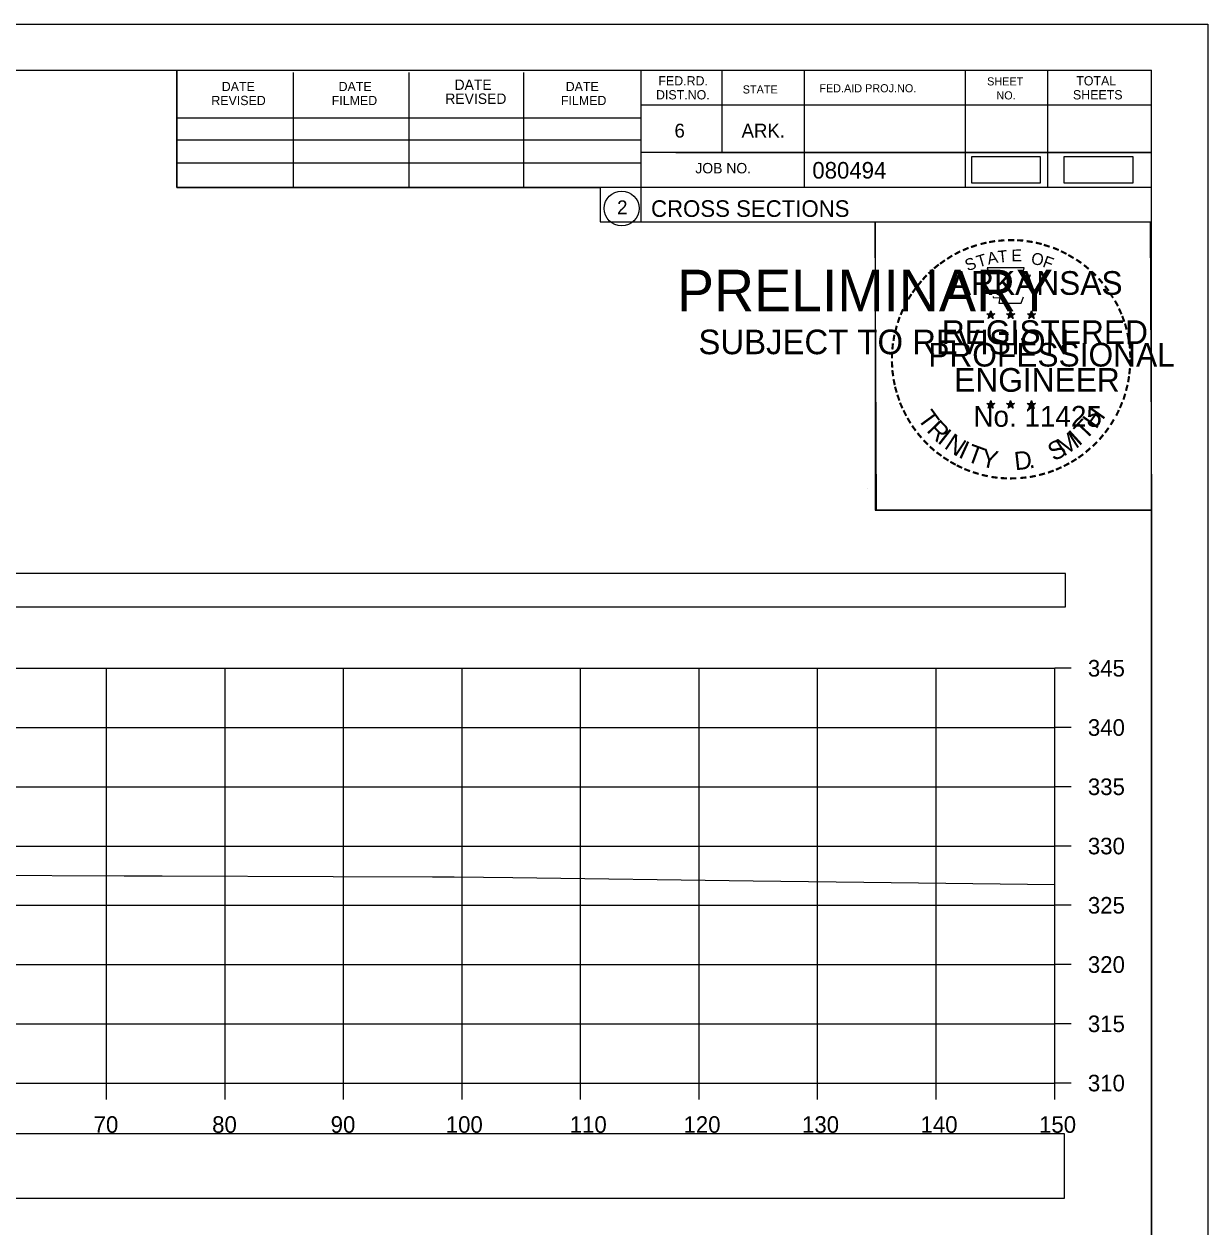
# Model space of a CAD drawing. Extents: x 1376273 to 1384221, y 378927 to 384592.
# Drawn here: x 1380254.7 to 1380354.6, y 383850.4 to 383951.9 of the extents above; entities that cross this region are included whole.
import ezdxf

# ---------------------------------------------------------------- set-up
doc = ezdxf.new("R2010")
doc.units = 0
for name, color, linetype in [('R_Axis', 7, 'Continuous'), ('R_Axis Annot', 7, 'Continuous'), ('R_Border', 7, 'Continuous'), ('R_Border PE', 7, 'Continuous'), ('R_Border Prem', 7, 'Continuous'), ('R_Drive', 7, 'Continuous'), ('R_Exist Surface', 7, 'Continuous'), ('R_Grid', 7, 'Continuous'), ('R_No Plot', 7, 'Continuous')]:
    doc.layers.add(name, color=color, linetype=linetype)

msp = doc.modelspace()

# ---------------------------------------------------------------- linework, layer by layer
at = {"layer": 'R_Axis'}
for p, q in [((1380341.66, 383862.56), (1380341.66, 383897.56)), ((1380343.06, 383897.56), (1380341.66, 383897.56)), ((1380343.06, 383892.56), (1380341.66, 383892.56)), ((1380343.06, 383887.56), (1380341.66, 383887.56)), ((1380343.06, 383882.56), (1380341.66, 383882.56)), ((1380343.06, 383877.56), (1380341.66, 383877.56)), ((1380343.06, 383872.56), (1380341.66, 383872.56)), ((1380343.06, 383867.56), (1380341.66, 383867.56)), ((1380041.66, 383862.56), (1380341.66, 383862.56)), ((1380261.66, 383861.16), (1380261.66, 383862.56)), ((1380271.66, 383861.16), (1380271.66, 383862.56)), ((1380281.66, 383861.16), (1380281.66, 383862.56)), ((1380291.66, 383861.16), (1380291.66, 383862.56)), ((1380301.66, 383861.16), (1380301.66, 383862.56)), ((1380311.66, 383861.16), (1380311.66, 383862.56)), ((1380321.66, 383861.16), (1380321.66, 383862.56)), ((1380331.66, 383861.16), (1380331.66, 383862.56)), ((1380341.66, 383861.16), (1380341.66, 383862.56)), ((1380343.06, 383862.56), (1380341.66, 383862.56))]:
    msp.add_line(p, q, dxfattribs=at)
at = {"layer": 'R_Axis Annot'}
for points in [[(1380040.77, 383902.75), (1380342.57, 383902.75), (1380342.57, 383905.56), (1380040.77, 383905.56)], [(1380040.81, 383852.86), (1380342.5, 383852.86), (1380342.5, 383858.27), (1380040.81, 383858.27)]]:
    msp.add_lwpolyline(points, close=True, dxfattribs=at)
at = {"layer": 'R_Border'}
for p, q in [((1380033.66, 383948.02), (1380349.84, 383948.02)), ((1380267.58, 383938.14), (1380267.58, 383948.02)), ((1380277.44, 383938.14), (1380277.44, 383947.82)), ((1380287.2, 383938.14), (1380287.2, 383947.82)), ((1380296.88, 383938.14), (1380296.88, 383947.82)), ((1380306.74, 383948.02), (1380306.74, 383935.22)), ((1380313.58, 383948.02), (1380313.58, 383941.08)), ((1380320.52, 383948.02), (1380320.52, 383938.14)), ((1380334.1, 383948.02), (1380334.1, 383938.14)), ((1380341.04, 383948.02), (1380341.04, 383938.14)), ((1380349.84, 383742.56), (1380349.84, 383948.02)), ((1380349.84, 383945.08), (1380306.74, 383945.08)), ((1380349.84, 383945.1), (1380349.84, 383945.1)), ((1380267.58, 383944), (1380306.74, 383944)), ((1380267.58, 383942.14), (1380306.74, 383942.14)), ((1380349.84, 383941.08), (1380306.74, 383941.08)), ((1380309.7, 383941.08), (1380349.84, 383941.08)), ((1380267.58, 383938.14), (1380267.58, 383940.2)), ((1380267.58, 383940.2), (1380306.74, 383940.2)), ((1380349.84, 383938.14), (1380267.58, 383938.14)), ((1380306.74, 383935.22), (1380349.84, 383935.22))]:
    msp.add_line(p, q, dxfattribs=at)
msp.add_circle((1380305.12, 383936.36), 1.47, dxfattribs=at)
at = {"layer": 'R_Border PE'}
for p, q in [((1380335.92, 383927.48), (1380336.27, 383927.37)), ((1380335.92, 383927.48), (1380336.18, 383927.43)), ((1380335.92, 383927.48), (1380336.16, 383927.36)), ((1380336.06, 383927.07), (1380336.27, 383927.37)), ((1380336.27, 383927.73), (1380336.23, 383927.48)), ((1380336.27, 383927.37), (1380336.27, 383927.73)), ((1380336.27, 383927.73), (1380336.32, 383927.48)), ((1380336.62, 383927.48), (1380336.27, 383927.37)), ((1380336.48, 383927.07), (1380336.27, 383927.37)), ((1380336.62, 383927.48), (1380336.33, 383927.43)), ((1380336.48, 383927.07), (1380336.35, 383927.36)), ((1380336.62, 383927.48), (1380336.41, 383927.38)), ((1380337.59, 383927.48), (1380337.94, 383927.37)), ((1380337.59, 383927.48), (1380337.85, 383927.43)), ((1380337.59, 383927.48), (1380337.83, 383927.36)), ((1380337.73, 383927.07), (1380337.94, 383927.37)), ((1380337.94, 383927.73), (1380337.9, 383927.48)), ((1380337.94, 383927.37), (1380337.94, 383927.73)), ((1380337.94, 383927.73), (1380337.99, 383927.48)), ((1380338.29, 383927.48), (1380337.94, 383927.37)), ((1380338.15, 383927.07), (1380337.94, 383927.37)), ((1380338.29, 383927.48), (1380338, 383927.43)), ((1380338.15, 383927.07), (1380338.02, 383927.36)), ((1380338.29, 383927.48), (1380338.08, 383927.38)), ((1380339.36, 383927.47), (1380339.71, 383927.36)), ((1380339.36, 383927.47), (1380339.61, 383927.42)), ((1380339.36, 383927.47), (1380339.59, 383927.35)), ((1380339.71, 383927.72), (1380339.66, 383927.47)), ((1380339.71, 383927.36), (1380339.71, 383927.72)), ((1380339.71, 383927.72), (1380339.75, 383927.47)), ((1380340.05, 383927.47), (1380339.71, 383927.36)), ((1380340.05, 383927.47), (1380339.77, 383927.42)), ((1380340.05, 383927.47), (1380339.85, 383927.37)), ((1380336.06, 383927.07), (1380336.18, 383927.32)), ((1380336.06, 383927.07), (1380336.27, 383927.29)), ((1380336.48, 383927.07), (1380336.27, 383927.29)), ((1380337.73, 383927.07), (1380337.85, 383927.32)), ((1380337.73, 383927.07), (1380337.94, 383927.29)), ((1380338.15, 383927.07), (1380337.94, 383927.29)), ((1380339.49, 383927.06), (1380339.71, 383927.36)), ((1380339.49, 383927.06), (1380339.62, 383927.3)), ((1380339.49, 383927.06), (1380339.7, 383927.28)), ((1380339.92, 383927.06), (1380339.7, 383927.27)), ((1380339.92, 383927.06), (1380339.71, 383927.36)), ((1380339.92, 383927.06), (1380339.78, 383927.35)), ((1380335.92, 383919.91), (1380336.27, 383919.8)), ((1380335.92, 383919.91), (1380336.17, 383919.86)), ((1380335.92, 383919.91), (1380336.16, 383919.78)), ((1380336.05, 383919.5), (1380336.27, 383919.8)), ((1380336.05, 383919.5), (1380336.18, 383919.74)), ((1380336.05, 383919.5), (1380336.27, 383919.72)), ((1380336.27, 383920.16), (1380336.23, 383919.91)), ((1380336.27, 383919.8), (1380336.27, 383920.16)), ((1380336.27, 383920.16), (1380336.32, 383919.91)), ((1380336.61, 383919.91), (1380336.27, 383919.8)), ((1380336.48, 383919.5), (1380336.27, 383919.8)), ((1380336.48, 383919.5), (1380336.27, 383919.71)), ((1380336.61, 383919.91), (1380336.33, 383919.86)), ((1380336.48, 383919.5), (1380336.34, 383919.79)), ((1380336.61, 383919.91), (1380336.41, 383919.8)), ((1380337.59, 383919.91), (1380337.94, 383919.8)), ((1380337.59, 383919.91), (1380337.84, 383919.86)), ((1380337.59, 383919.91), (1380337.82, 383919.78)), ((1380337.72, 383919.5), (1380337.94, 383919.8)), ((1380337.72, 383919.5), (1380337.85, 383919.74)), ((1380337.72, 383919.5), (1380337.93, 383919.72)), ((1380337.94, 383920.16), (1380337.9, 383919.91)), ((1380338.15, 383919.5), (1380337.93, 383919.71)), ((1380337.94, 383919.8), (1380337.94, 383920.16)), ((1380337.94, 383920.16), (1380337.99, 383919.91)), ((1380338.28, 383919.91), (1380337.94, 383919.8)), ((1380338.15, 383919.5), (1380337.94, 383919.8)), ((1380338.28, 383919.91), (1380338, 383919.86)), ((1380338.15, 383919.5), (1380338.01, 383919.79)), ((1380338.28, 383919.91), (1380338.08, 383919.8)), ((1380339.35, 383919.9), (1380339.7, 383919.79)), ((1380339.35, 383919.9), (1380339.61, 383919.85)), ((1380339.35, 383919.9), (1380339.59, 383919.77)), ((1380339.49, 383919.49), (1380339.7, 383919.79)), ((1380339.49, 383919.49), (1380339.61, 383919.73)), ((1380339.49, 383919.49), (1380339.7, 383919.71)), ((1380339.7, 383920.15), (1380339.66, 383919.9)), ((1380339.7, 383919.79), (1380339.7, 383920.15)), ((1380339.7, 383920.15), (1380339.75, 383919.9)), ((1380340.05, 383919.9), (1380339.7, 383919.79)), ((1380339.92, 383919.49), (1380339.7, 383919.79)), ((1380339.92, 383919.49), (1380339.7, 383919.7)), ((1380340.05, 383919.9), (1380339.76, 383919.85)), ((1380339.92, 383919.49), (1380339.78, 383919.78)), ((1380340.05, 383919.9), (1380339.85, 383919.79))]:
    msp.add_line(p, q, dxfattribs=at)
for points in [[(1380335.96, 383931.36), (1380336.23, 383930.53)], [(1380339.47, 383930.44), (1380339.62, 383930.72), (1380338.93, 383930.7), (1380339.08, 383931.36), (1380335.96, 383931.36)], [(1380336.46, 383928.93), (1380336.46, 383928.85), (1380337.02, 383928.83), (1380336.96, 383928.36), (1380338.83, 383928.36), (1380339.04, 383928.89)], [(1380336.27, 383927.73), (1380336.48, 383927.07), (1380335.92, 383927.48), (1380336.62, 383927.48), (1380336.06, 383927.07), (1380336.27, 383927.73)], [(1380337.94, 383927.73), (1380338.15, 383927.07), (1380337.59, 383927.48), (1380338.29, 383927.48), (1380337.73, 383927.07), (1380337.94, 383927.73)], [(1380339.71, 383927.72), (1380339.92, 383927.06), (1380339.36, 383927.47), (1380340.05, 383927.47), (1380339.49, 383927.06), (1380339.71, 383927.72)], [(1380336.27, 383920.16), (1380336.48, 383919.5), (1380335.92, 383919.91), (1380336.61, 383919.91), (1380336.05, 383919.5), (1380336.27, 383920.16)], [(1380337.94, 383920.16), (1380338.15, 383919.5), (1380337.59, 383919.91), (1380338.28, 383919.91), (1380337.72, 383919.5), (1380337.94, 383920.16)], [(1380339.7, 383920.15), (1380339.92, 383919.49), (1380339.35, 383919.9), (1380340.05, 383919.9), (1380339.49, 383919.49), (1380339.7, 383920.15)]]:
    msp.add_lwpolyline(points, dxfattribs=at)
for centre, radius in [((1380336.27, 383927.37), 0.172), ((1380336.27, 383927.37), 0.145), ((1380336.27, 383927.37), 0.116), ((1380336.27, 383927.37), 0.0991), ((1380336.27, 383927.37), 0.0747), ((1380336.27, 383927.37), 0.0495), ((1380336.27, 383927.37), 0.0296), ((1380337.94, 383927.37), 0.172), ((1380337.94, 383927.37), 0.145), ((1380337.94, 383927.37), 0.116), ((1380337.94, 383927.37), 0.0991), ((1380337.94, 383927.37), 0.0747), ((1380337.94, 383927.37), 0.0495), ((1380337.94, 383927.37), 0.0296), ((1380339.7, 383927.36), 0.172), ((1380339.7, 383927.36), 0.145), ((1380339.7, 383927.36), 0.116), ((1380339.7, 383927.36), 0.0991), ((1380339.7, 383927.36), 0.0747), ((1380339.7, 383927.36), 0.0495), ((1380339.7, 383927.36), 0.0296), ((1380336.27, 383919.79), 0.172), ((1380336.27, 383919.79), 0.145), ((1380336.27, 383919.79), 0.116), ((1380336.27, 383919.79), 0.0991), ((1380336.27, 383919.79), 0.0747), ((1380336.27, 383919.79), 0.0495), ((1380336.27, 383919.79), 0.0296), ((1380337.94, 383919.79), 0.172), ((1380337.94, 383919.79), 0.145), ((1380337.94, 383919.79), 0.116), ((1380337.94, 383919.79), 0.0991), ((1380337.94, 383919.79), 0.0747), ((1380337.94, 383919.79), 0.0495), ((1380337.94, 383919.79), 0.0296), ((1380339.7, 383919.78), 0.172), ((1380339.7, 383919.78), 0.145), ((1380339.7, 383919.78), 0.116), ((1380339.7, 383919.78), 0.0991), ((1380339.7, 383919.78), 0.0747), ((1380339.7, 383919.78), 0.0495), ((1380339.7, 383919.78), 0.0296)]:
    msp.add_circle(centre, radius, dxfattribs=at)
at = {"layer": 'R_Drive'}
for points in [[(1380334.64, 383938.53), (1380340.47, 383938.53), (1380340.47, 383940.71), (1380334.64, 383940.71)], [(1380342.44, 383938.52), (1380348.28, 383938.52), (1380348.28, 383940.71), (1380342.44, 383940.71)]]:
    msp.add_lwpolyline(points, close=True, dxfattribs=at)
at = {"layer": 'R_Exist Surface'}
msp.add_lwpolyline([(1380250.95, 383880.1), (1380263.15, 383880.04), (1380266.35, 383880.04), (1380280.79, 383879.99), (1380289.15, 383879.96), (1380291, 383879.97), (1380295.93, 383879.9), (1380316.21, 383879.61), (1380325.55, 383879.5), (1380341.66, 383879.32)], dxfattribs=at)
at = {"layer": 'R_Grid'}
for p, q in [((1380041.66, 383897.56), (1380341.66, 383897.56)), ((1380261.66, 383862.56), (1380261.66, 383897.56)), ((1380271.66, 383862.56), (1380271.66, 383897.56)), ((1380281.66, 383862.56), (1380281.66, 383897.56)), ((1380291.66, 383862.56), (1380291.66, 383897.56)), ((1380301.66, 383862.56), (1380301.66, 383897.56)), ((1380311.66, 383862.56), (1380311.66, 383897.56)), ((1380321.66, 383862.56), (1380321.66, 383897.56)), ((1380331.66, 383862.56), (1380331.66, 383897.56)), ((1380341.66, 383862.56), (1380341.66, 383897.56)), ((1380041.66, 383892.56), (1380341.66, 383892.56)), ((1380041.66, 383887.56), (1380341.66, 383887.56)), ((1380041.66, 383882.56), (1380341.66, 383882.56)), ((1380041.66, 383877.56), (1380341.66, 383877.56)), ((1380041.66, 383872.56), (1380341.66, 383872.56)), ((1380041.66, 383867.56), (1380341.66, 383867.56)), ((1380041.66, 383862.56), (1380341.66, 383862.56))]:
    msp.add_line(p, q, dxfattribs=at)
at = {"layer": 'R_No Plot'}
for p, q in [((1380021.26, 383951.92), (1380354.59, 383951.92)), ((1380325.87, 383912.77), (1380325.87, 383912.77))]:
    msp.add_line(p, q, dxfattribs=at)
for points in [[(1380021.25, 383951.92), (1380354.59, 383951.92), (1380354.59, 383738.58), (1380021.25, 383738.58)], [(1380267.58, 383948.02), (1380267.58, 383938.14), (1380303.31, 383938.14), (1380303.31, 383935.22), (1380326.51, 383935.22), (1380326.51, 383910.89), (1380349.84, 383910.89), (1380349.84, 383742.56), (1380033.66, 383742.56), (1380033.66, 383948.02)], [(1380326.51, 383935.22), (1380349.72, 383935.22), (1380349.84, 383910.89), (1380326.63, 383910.89)]]:
    msp.add_lwpolyline(points, close=True, dxfattribs=at)

# ---------------------------------------------------------------- texts
at = {"layer": 'R_Axis Annot'}
for s, p in [('345', (1380344.46, 383896.86)), ('340', (1380344.46, 383891.86)), ('335', (1380344.46, 383886.86)), ('330', (1380344.46, 383881.86)), ('325', (1380344.46, 383876.86)), ('320', (1380344.46, 383871.86)), ('315', (1380344.46, 383866.86)), ('310', (1380344.46, 383861.86)), ('70', (1380260.57, 383858.36)), ('80', (1380270.57, 383858.36)), ('90', (1380280.57, 383858.36)), ('100', (1380290.28, 383858.36)), ('110', (1380300.74, 383858.36)), ('120', (1380310.34, 383858.36)), ('130', (1380320.34, 383858.36)), ('140', (1380330.34, 383858.36)), ('150', (1380340.34, 383858.36))]:
    msp.add_text(s, height=1.4, dxfattribs=at).set_placement(p)
at = {"layer": 'R_Border'}
for s, height, p in [('DATE', 0.782, (1380271.38, 383946.26)), ('DATE', 0.782, (1380281.24, 383946.26)), ('DATE', 0.879, (1380291.02, 383946.36)), ('DATE', 0.782, (1380300.4, 383946.26)), ('FED.RD.', 0.782, (1380308.22, 383946.74)), ('STATE', 0.684, (1380315.34, 383946.06)), ('FED.AID PROJ.NO.', 0.684, (1380321.8, 383946.16)), ('SHEET', 0.684, (1380335.96, 383946.74)), ('TOTAL', 0.782, (1380343.48, 383946.74)), ('REVISED', 0.782, (1380270.5, 383945.08)), ('FILMED', 0.782, (1380280.66, 383945.08)), ('REVISED', 0.879, (1380290.24, 383945.18)), ('FILMED', 0.782, (1380300, 383945.08)), ('DIST.NO.', 0.782, (1380308.02, 383945.56)), ('NO.', 0.684, (1380336.74, 383945.56)), ('SHEETS', 0.782, (1380343.2, 383945.56)), ('6', 1.17, (1380309.58, 383942.34)), ('ARK.', 1.172, (1380315.24, 383942.34)), ('JOB NO.', 0.879, (1380311.34, 383939.32)), ('080494', 1.4, (1380321.21, 383938.88)), ('2', 1.17, (1380304.74, 383935.87)), ('CROSS SECTIONS', 1.4, (1380307.6, 383935.65))]:
    msp.add_text(s, height=height, rotation=360, dxfattribs=at).set_placement(p)
at = {"layer": 'R_Border PE'}
for s, height, rotation, p in [('-', 1.6, 13.6301, (1380335.46, 383932.73)), ('-', 1.6, 10.2193, (1380336.14, 383932.89)), ('-', 1.6, 5.8968, (1380336.87, 383933)), ('-', 1.6, 0.1862, (1380337.64, 383933.07)), ('-', 1.6, 357.743, (1380338.36, 383933.06)), ('-', 1.6, 352.1617, (1380339.11, 383933)), ('-', 1.6, 347.2049, (1380339.83, 383932.89)), ('-', 1.6, 34.0636, (1380332.85, 383931.53)), ('-', 1.6, 28.7918, (1380333.44, 383931.9)), ('-', 1.6, 24.3072, (1380334.08, 383932.22)), ('-', 1.6, 19.1761, (1380334.71, 383932.48)), ('T', 1, 16.4036, (1380335.23, 383931.37)), ('A', 1, 11.2132, (1380336.06, 383931.62)), ('T', 1, 6.0228, (1380336.91, 383931.78)), ('E', 1, 0.8323, (1380338.01, 383931.89)), ('O', 1, 350.4515, (1380339.62, 383931.68)), ('-', 1.6, 342.3362, (1380340.46, 383932.73)), ('-', 1.6, 337.8551, (1380341.2, 383932.51)), ('-', 1.6, 334.1211, (1380341.83, 383932.24)), ('-', 1.6, 329.6409, (1380342.41, 383931.95)), ('-', 1.6, 38.9507, (1380331.79, 383930.76)), ('-', 1.6, 36.2317, (1380332.27, 383931.13)), ('S', 1, 21.594, (1380334.32, 383931.04)), ('F', 1, 340.0707, (1380340.57, 383931.46)), ('-', 1.6, 325.8627, (1380343.05, 383931.59)), ('-', 1.6, 320.5297, (1380343.66, 383931.17)), ('-', 1.6, 48.423, (1380330.91, 383929.86)), ('-', 1.6, 42.9622, (1380331.36, 383930.34)), ('ARKANSAS', 2, 360, (1380332.82, 383929.07)), ('-', 1.6, 315.5786, (1380344.26, 383930.68)), ('-', 1.6, 309.8797, (1380344.83, 383930.13)), ('-', 1.6, 54.2325, (1380330.1, 383928.81)), ('-', 1.6, 50.6142, (1380330.51, 383929.37)), ('-', 1.6, 306.6522, (1380345.35, 383929.53)), ('-', 1.6, 62.8713, (1380329.46, 383927.67)), ('-', 1.6, 58.0706, (1380329.77, 383928.28)), ('-', 1.4, 303.6753, (1380345.84, 383928.96)), ('-', 1.6, 299.6684, (1380346.16, 383928.35)), ('-', 1.6, 67.7743, (1380329.2, 383927.06)), ('DWB', 0.01, 360, (1380336.26, 383927.36)), ('DWB', 0.01, 360, (1380337.93, 383927.36)), ('DWB', 0.01, 360, (1380339.69, 383927.35)), ('-', 1.6, 294.6628, (1380346.48, 383927.74)), ('-', 1.6, 75.461, (1380328.78, 383925.71)), ('-', 1.6, 72.3945, (1380328.98, 383926.43)), ('REGISTERED', 2, 360, (1380332.14, 383924.92)), ('-', 1.6, 290.5728, (1380346.74, 383927.16)), ('-', 1.6, 285.1233, (1380346.97, 383926.58)), ('-', 1.6, 81.2013, (1380328.65, 383925)), ('-', 1.6, 280.5493, (1380347.17, 383925.84)), ('-', 1.6, 85.1863, (1380328.57, 383924.31)), ('PROFESSIONAL', 2, 360, (1380330.99, 383923.02)), ('-', 1.6, 276.5962, (1380347.33, 383925.07)), ('-', 1.6, 94.1959, (1380328.58, 383922.88)), ('-', 1.6, 89.0622, (1380328.55, 383923.61)), ('-', 1.6, 274.3301, (1380347.39, 383924.35)), ('-', 1.6, 269.9407, (1380347.43, 383923.72)), ('-', 1.6, 98.9479, (1380328.66, 383922.21)), ('ENGINEER', 2, 360, (1380333.18, 383920.89)), ('-', 1.6, 263.5172, (1380347.41, 383923.05)), ('-', 1.6, 101.7149, (1380328.79, 383921.48)), ('-', 1.6, 105.4578, (1380328.95, 383920.89)), ('-', 1.6, 255.7626, (1380347.23, 383921.72)), ('-', 1.6, 260.9953, (1380347.34, 383922.4)), ('-', 1.6, 109.0874, (1380329.17, 383920.26)), ('-', 1.6, 252.8681, (1380347.05, 383921)), ('-', 1.6, 114.0643, (1380329.42, 383919.66)), ('-', 1.6, 115.7289, (1380329.73, 383919.04)), ('T', 1.54, 306.0406, (1380330.03, 383918.63)), ('No. 11425', 1.757, 360, (1380334.8, 383917.94)), ('DWB', 0.01, 360, (1380336.25, 383919.79)), ('DWB', 0.01, 360, (1380337.92, 383919.79)), ('DWB', 0.01, 360, (1380339.69, 383919.78)), ('H', 1.54, 54.6088, (1380345.15, 383917.67)), ('-', 1.6, 244.6197, (1380346.56, 383919.7)), ('-', 1.6, 247.8887, (1380346.82, 383920.33)), ('-', 1.6, 120.4471, (1380330.08, 383918.46)), ('R', 1.54, 314.005, (1380330.79, 383917.59)), ('T', 1.54, 46.6444, (1380344.26, 383916.73)), ('-', 1.6, 239.0712, (1380346.17, 383918.95)), ('-', 1.6, 125.8934, (1380330.49, 383917.89)), ('-', 1.6, 130.7181, (1380330.95, 383917.34)), ('I', 1.54, 321.9694, (1380331.69, 383916.65)), ('N', 1.54, 326.5002, (1380332.26, 383916.18)), ('M', 1.54, 32.6563, (1380342.41, 383915.4)), ('I', 1.54, 42.1136, (1380343.7, 383916.25)), ('-', 1.6, 231.2538, (1380345.34, 383917.73)), ('-', 1.6, 233.8452, (1380345.77, 383918.29)), ('-', 1.6, 134.2238, (1380331.47, 383916.8)), ('-', 1.6, 138.9338, (1380331.99, 383916.33)), ('I', 1.54, 335.3603, (1380333.46, 383915.4)), ('T', 1.54, 339.8912, (1380334.13, 383915.07)), ('S', 1.54, 26.9312, (1380341.57, 383915)), ('-', 1.6, 221.0851, (1380344.33, 383916.66)), ('-', 1.6, 225.7653, (1380344.86, 383917.16)), ('-', 1.6, 144.6463, (1380332.55, 383915.93)), ('-', 1.6, 148.0898, (1380333.11, 383915.56)), ('Y', 1.54, 347.8556, (1380335.34, 383914.62)), ('D', 1.54, 6.3969, (1380338.33, 383914.26)), ('-', 1.6, 212.2491, (1380343.25, 383915.8)), ('-', 1.6, 215.7363, (1380343.79, 383916.18)), ('-', 1.6, 151.5704, (1380333.69, 383915.23)), ('-', 1.6, 154.6002, (1380334.21, 383914.98)), ('-', 1.6, 158.5612, (1380334.83, 383914.73)), ('-', 1.6, 162.7983, (1380335.52, 383914.52)), ('.', 1.54, 13.7642, (1380339.52, 383914.39)), ('-', 1.6, 200.7184, (1380341.45, 383914.86)), ('-', 1.6, 204.2516, (1380342.07, 383915.13)), ('-', 1.6, 207.3568, (1380342.69, 383915.45)), ('-', 1.6, 167.5555, (1380336.24, 383914.35)), ('-', 1.6, 173.1155, (1380337.01, 383914.24)), ('-', 1.6, 176.5183, (1380337.76, 383914.19)), ('-', 1.6, 181.5918, (1380338.5, 383914.21)), ('-', 1.6, 185.8167, (1380339.31, 383914.29)), ('-', 1.6, 191.2858, (1380340.04, 383914.42)), ('-', 1.6, 195.4743, (1380340.77, 383914.62))]:
    msp.add_text(s, height=height, rotation=rotation, dxfattribs=at).set_placement(p)
at = {"layer": 'R_Border Prem'}
for s, height, p in [('PRELIMINARY', 3.5, (1380309.79, 383927.69)), ('DWB', 0.01, (1380310.53, 383929.54)), ('SUBJECT TO REVISION', 2.0751, (1380311.6, 383924.06))]:
    msp.add_text(s, height=height, rotation=360, dxfattribs=at).set_placement(p)

doc.saveas('drawing.dxf')
